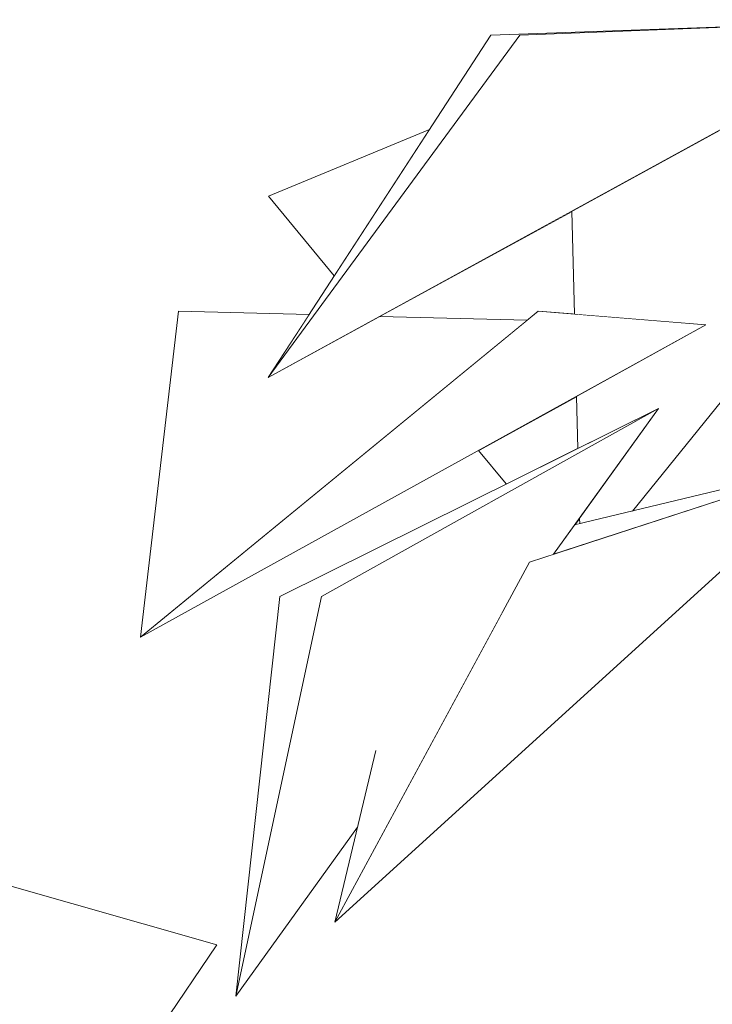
# Model space of a CAD drawing. Extents: x -289599 to -184549, y 66678 to 295474.
# Tile 323 of 656: x -263785 to -263734, y 72246 to 72318. Entities that reach past the tile are written whole.
import ezdxf

# ---------------------------------------------------------------- set-up
doc = ezdxf.new("R2010")
doc.units = 0
doc.header["$MEASUREMENT"] = 0
doc.linetypes.add('Wipeout_Contour', pattern=[1000, 0, -1000])
doc.layers.add('arch drzewa', color=8, linetype='Continuous')
doc.layers.add('arch drzewa_Nr_Pióra__4', color=8, linetype='Continuous', lineweight=9)

msp = doc.modelspace()

# ---------------------------------------------------------------- wipeouts: each hides what was drawn before it
at = {"color": 254, "linetype": 'Wipeout_Contour', "lineweight": 0, "ltscale": 1924276.571592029}
msp.add_wipeout([(-263750.477, 72317.159), (-263766.787, 72292.079), (-263751.233, 72313.224), (-263748.339, 72317.159), (-263744.125, 72317.321), (-263718.937, 72318.289)], dxfattribs=at).dxf.layer = 'arch drzewa'
at = {"color": 254, "linetype": 'Wipeout_Contour', "lineweight": 0, "ltscale": 962203.699671}
msp.add_wipeout([(-263770.551, 72250.528), (-263800.487, 72259.059), (-263789.094, 72223.109)], dxfattribs=at).dxf.layer = 'arch drzewa'

# ---------------------------------------------------------------- next in the draw order: linework, layer by layer
at = {"layer": 'arch drzewa_Nr_Pióra__4', "linetype": 'Continuous'}
for p, q in [((-263770.551, 72250.528), (-263800.487, 72259.059)), ((-263789.094, 72223.109), (-263770.551, 72250.528))]:
    msp.add_line(p, q, dxfattribs=at)

# ---------------------------------------------------------------- next in the draw order: wipeouts: each hides what was drawn before it
at = {"color": 254, "linetype": 'Wipeout_Contour', "lineweight": 0, "ltscale": 962130.098289}
msp.add_wipeout([(-263766.787, 72292.079), (-263718.937, 72318.289), (-263748.339, 72317.159)], dxfattribs=at).dxf.layer = 'arch drzewa'

# ---------------------------------------------------------------- next in the draw order: linework, layer by layer
at = {"layer": 'arch drzewa_Nr_Pióra__4', "linetype": 'Continuous'}
for p in [(-263750.477, 72317.159), (-263748.339, 72317.159)]:
    msp.add_line(p, (-263718.937, 72318.289), dxfattribs=at)

# ---------------------------------------------------------------- next in the draw order: wipeouts: each hides what was drawn before it
at = {"color": 254, "linetype": 'Wipeout_Contour', "lineweight": 0, "ltscale": 962174.973624}
msp.add_wipeout([(-263754.969, 72310.251), (-263766.752, 72305.353), (-263761.941, 72299.53)], dxfattribs=at).dxf.layer = 'arch drzewa'
at = {"color": 254, "linetype": 'Wipeout_Contour', "lineweight": 0, "ltscale": 1924349.013083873}
msp.add_wipeout([(-263773.355, 72296.944), (-263776.122, 72273.061), (-263747.814, 72296.277), (-263758.607, 72296.559), (-263766.787, 72292.079), (-263763.785, 72296.694)], dxfattribs=at).dxf.layer = 'arch drzewa'

# ---------------------------------------------------------------- next in the draw order: linework, layer by layer
at = {"layer": 'arch drzewa_Nr_Pióra__4', "linetype": 'Continuous'}
for p, q in [((-263766.752, 72305.353), (-263754.969, 72310.251)), ((-263761.941, 72299.53), (-263766.752, 72305.353))]:
    msp.add_line(p, q, dxfattribs=at)

# ---------------------------------------------------------------- next in the draw order: wipeouts: each hides what was drawn before it
at = {"color": 254, "linetype": 'Wipeout_Contour', "lineweight": 0, "ltscale": 962138.121382}
msp.add_wipeout([(-263776.122, 72273.061), (-263734.723, 72295.935), (-263747.001, 72296.944)], dxfattribs=at).dxf.layer = 'arch drzewa'

# ---------------------------------------------------------------- next in the draw order: linework, layer by layer
at = {"layer": 'arch drzewa_Nr_Pióra__4', "linetype": 'Continuous'}
for p, q in [((-263776.122, 72273.061), (-263773.355, 72296.944)), ((-263773.355, 72296.944), (-263763.785, 72296.694))]:
    msp.add_line(p, q, dxfattribs=at)

# ---------------------------------------------------------------- next in the draw order: wipeouts: each hides what was drawn before it
at = {"color": 254, "linetype": 'Wipeout_Contour', "lineweight": 0, "ltscale": 1282858.316831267}
msp.add_wipeout([(-263765.934, 72276.052), (-263769.14, 72246.771), (-263762.876, 72276.052), (-263738.191, 72289.823)], dxfattribs=at).dxf.layer = 'arch drzewa'

# ---------------------------------------------------------------- next in the draw order: wipeouts: each hides what was drawn before it
at = {"color": 254, "linetype": 'Wipeout_Contour', "lineweight": 0, "ltscale": 2565677.212988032}
msp.add_wipeout([(-263762.876, 72276.052), (-263769.14, 72246.771), (-263760.233, 72259.161), (-263758.91, 72264.681), (-263749.614, 72274.914), (-263747.639, 72278.567), (-263745.87, 72279.142), (-263738.191, 72289.823)], dxfattribs=at).dxf.layer = 'arch drzewa'

# ---------------------------------------------------------------- next in the draw order: linework, layer by layer
at = {"layer": 'arch drzewa_Nr_Pióra__4', "linetype": 'Continuous'}
for q in [(-263765.934, 72276.052), (-263762.876, 72276.052)]:
    msp.add_line((-263769.14, 72246.771), q, dxfattribs=at)

# ---------------------------------------------------------------- next in the draw order: wipeouts: each hides what was drawn before it
at = {"color": 254, "linetype": 'Wipeout_Contour', "lineweight": 0, "ltscale": 962090.88713}
msp.add_wipeout([(-263745.87, 72279.142), (-263724.683, 72286.02), (-263744.332, 72281.281)], dxfattribs=at).dxf.layer = 'arch drzewa'
at = {"color": 254, "linetype": 'Wipeout_Contour', "lineweight": 0, "ltscale": 962131.318785}
msp.add_wipeout([(-263758.91, 72264.681), (-263761.903, 72252.193), (-263749.614, 72274.914)], dxfattribs=at).dxf.layer = 'arch drzewa'

# ---------------------------------------------------------------- next in the draw order: wipeouts: each hides what was drawn before it
at = {"color": 254, "linetype": 'Wipeout_Contour', "lineweight": 0, "ltscale": 962102.661283}
msp.add_wipeout([(-263761.903, 72252.193), (-263724.683, 72286.02), (-263747.639, 72278.567)], dxfattribs=at).dxf.layer = 'arch drzewa'

# ---------------------------------------------------------------- next in the draw order: linework, layer by layer
at = {"layer": 'arch drzewa_Nr_Pióra__4', "linetype": 'Continuous'}
for p, q in [((-263761.903, 72252.193), (-263747.639, 72278.567)), ((-263761.903, 72252.193), (-263758.89, 72264.768)), ((-263760.233, 72259.161), (-263769.14, 72246.771))]:
    msp.add_line(p, q, dxfattribs=at)

# ---------------------------------------------------------------- next in the draw order: wipeouts: each hides what was drawn before it
at = {"color": 254, "linetype": 'Wipeout_Contour', "lineweight": 0, "ltscale": 3527707.087946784}
msp.add_wipeout([(-263744.548, 72304.26), (-263744.354, 72296.727), (-263734.723, 72295.935), (-263744.198, 72290.7), (-263744.1, 72286.89), (-263738.191, 72289.823), (-263743.968, 72281.787), (-263743.957, 72281.371), (-263740.095, 72282.303), (-263721.45, 72305.353), (-263733.772, 72310.163)], dxfattribs=at).dxf.layer = 'arch drzewa'

# ---------------------------------------------------------------- next in the draw order: linework, layer by layer
at = {"layer": 'arch drzewa_Nr_Pióra__4', "linetype": 'Continuous'}
msp.add_line((-263740.095, 72282.303), (-263721.45, 72305.353), dxfattribs=at)

# ---------------------------------------------------------------- next in the draw order: wipeouts: each hides what was drawn before it
at = {"color": 254, "linetype": 'Wipeout_Contour', "lineweight": 0, "ltscale": 1603555.434660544}
msp.add_wipeout([(-263758.607, 72296.559), (-263747.814, 72296.277), (-263747.001, 72296.944), (-263744.354, 72296.727), (-263744.548, 72304.26)], dxfattribs=at).dxf.layer = 'arch drzewa'
at = {"color": 254, "linetype": 'Wipeout_Contour', "lineweight": 0, "ltscale": 1282828.358639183}
msp.add_wipeout([(-263744.198, 72290.7), (-263751.371, 72286.737), (-263749.346, 72284.286), (-263744.1, 72286.89)], dxfattribs=at).dxf.layer = 'arch drzewa'
at = {"color": 254, "linetype": 'Wipeout_Contour', "lineweight": 0, "ltscale": 962108.053407}
msp.add_wipeout([(-263744.332, 72281.281), (-263743.957, 72281.371), (-263743.968, 72281.787)], dxfattribs=at).dxf.layer = 'arch drzewa'

# ---------------------------------------------------------------- next in the draw order: linework, layer by layer
at = {"layer": 'arch drzewa_Nr_Pióra__4', "linetype": 'Continuous'}
for p, q in [((-263718.937, 72318.289), (-263766.787, 72292.079)), ((-263766.787, 72292.079), (-263750.477, 72317.159)), ((-263766.787, 72292.079), (-263748.339, 72317.159)), ((-263744.548, 72304.26), (-263744.354, 72296.727)), ((-263776.122, 72273.061), (-263747.001, 72296.944)), ((-263747.001, 72296.944), (-263734.723, 72295.935)), ((-263758.607, 72296.559), (-263747.814, 72296.277)), ((-263734.723, 72295.935), (-263776.122, 72273.061)), ((-263744.198, 72290.7), (-263744.1, 72286.89)), ((-263765.934, 72276.052), (-263738.191, 72289.823)), ((-263762.876, 72276.052), (-263738.191, 72289.823)), ((-263738.191, 72289.823), (-263745.87, 72279.142)), ((-263749.346, 72284.286), (-263751.371, 72286.737)), ((-263724.683, 72286.02), (-263761.903, 72252.193)), ((-263747.639, 72278.567), (-263724.683, 72286.02)), ((-263744.332, 72281.281), (-263724.683, 72286.02)), ((-263743.968, 72281.787), (-263743.957, 72281.371))]:
    msp.add_line(p, q, dxfattribs=at)

doc.saveas('drawing.dxf')
